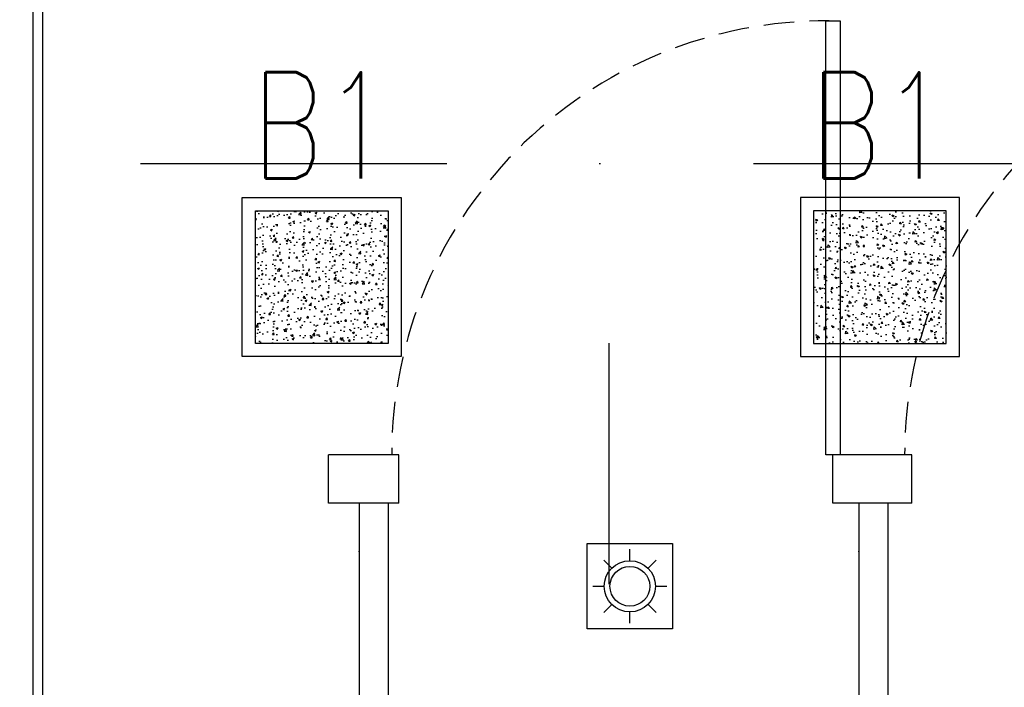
# Model space of a CAD drawing. Header units: millimetres. Extents: x 28600 to 181045, y -399112 to -163690.
# Tile 310 of 482: x 74475 to 74679, y -197609 to -197471. Entities that reach past the tile are written whole.
import ezdxf
from ezdxf.enums import TextEntityAlignment as Align

# ---------------------------------------------------------------- set-up
doc = ezdxf.new("R2010")
doc.units = ezdxf.units.MM
doc.linetypes.add('DASHDOT', pattern=[25.4, 12.7, -6.35, 0, -6.35])
doc.linetypes.add('HIDDEN', pattern=[9.525, 6.35, -3.175])
doc.layers.get('0').update_dxf_attribs({"color": 8})
for name, color, linetype in [('!! 0_ Istn-widok', 8, 'Continuous'), ('!! 1_drzwi-linia', 8, 'Continuous'), ('!! 1_zabudowa GK', 8, 'Continuous'), ('!! 2 ZABUDOWA GK-MDF', 8, 'Continuous'), ('0-osie-liniA', 8, 'DASHDOT'), ('E1', 2, 'Continuous'), ('E_0', 4, 'Continuous'), ('E_OSP', 2, 'Continuous')]:
    doc.layers.add(name, color=color, linetype=linetype)
doc.styles.add('ELE1', font='romans.shx', dxfattribs={"width": 0.8, "height": 18})

# ---------------------------------------------------------------- blocks, each defined once
blk = doc.blocks.new('drzwi giszet')
blk.add_lwpolyline([(68617.39, -194499.27), (68617.39, -194409.27), (68620.39, -194409.27), (68620.39, -194499.27)], close=True)
blk.add_lwpolyline([(68572.43, -194476.09), (68572.43, -194526.09)])
at = {"linetype": 'HIDDEN'}
blk.add_arc((68617.39, -194499.27), 90, 88.0898, 180, dxfattribs=at)
blk = doc.blocks.new('A$C33CB33F5')
at = {"layer": 'E1'}
h = blk.add_hatch(dxfattribs=at)
h.set_pattern_fill('AR-CONC', color=256)
h.set_pattern_definition([(50, (7522.688, -14898.817), (7.1726018, -0.6275213), [0.75, -8.25]), (355, (7522.688, -14898.817), (-1.3875133, 7.5219213), [0.6, -6.6]), (100.451444, (7523.286, -14898.869), (5.7850885, 6.8944), [0.637402, -7.011421]), (46.1842, (7522.688, -14896.817), (10.6724133, -1.655193), [1.125, -12.375]), (96.635635, (7523.578, -14896.955), (9.3466195, 9.741186), [0.9561034, -10.5171376]), (351.184164, (7522.688, -14896.817), (9.3466195, 9.741186), [0.9, -9.9]), (21, (7523.688, -14897.317), (5.9690705, -4.026189), [0.75, -8.25]), (326, (7523.688, -14897.317), (2.4331533, 7.2515005), [0.6, -6.6]), (71.451445, (7524.1856, -14897.6525), (8.4022238, 3.2253115), [0.637402, -7.011421]), (37.5, (7522.6882, -14898.817), (0.12159855, 3.32893854), [0, -6.52, 0, -6.7, 0, -6.625]), (7.5, (7522.688, -14898.817), (2.6306954, 3.9441171), [0, -3.82, 0, -6.37, 0, -2.525]), (327.5, (7520.4582, -14898.817), (5.33822436, -0.2255487), [0, -2.5, 0, -7.8, 0, -10.35]), (317.5, (7519.458, -14898.817), (5.8318617, 1.0010498), [0, -3.25, 0, -5.18, 0, -7.35])])
h.paths.add_polyline_path([(25, -25), (25, 25), (-25, 25), (-25, -25)])
for points in [[(-30, 30), (30, 30), (30, -30), (-30, -30)], [(-25, 25), (25, 25), (25, -25), (-25, -25)]]:
    blk.add_lwpolyline(points, close=True, dxfattribs=at)
blk = doc.blocks.new('*U98')
at = {"layer": 'E_OSP'}
for p, q in [((0, 3.54), (0, 5.12)), ((-2.51, 2.51), (-3.62, 3.62)), ((2.51, 2.51), (3.62, 3.62)), ((-5.12, 0), (-3.54, 0)), ((3.54, 0), (5.12, 0)), ((-3.62, -3.62), (-2.51, -2.51)), ((3.62, -3.62), (2.51, -2.51)), ((0, -5.12), (0, -3.54))]:
    blk.add_line(p, q, dxfattribs=at)
blk.add_lwpolyline([(-5.9, 5.9), (5.9, 5.9), (5.9, -5.9), (-5.9, -5.9)], close=True, dxfattribs=at)
for radius in [3.54, 2.75]:
    blk.add_circle((0, 0), radius, dxfattribs=at)

msp = doc.modelspace()

# ---------------------------------------------------------------- linework, layer by layer
at = {"layer": '!! 0_ Istn-widok'}
for points in [[(74477.42327, -197458.5883), (74477.42327, -198014.5883)], [(74479.42327, -197458.5883), (74479.42327, -198014.5883)]]:
    msp.add_lwpolyline(points, dxfattribs=at)
at = {"layer": '!! 1_zabudowa GK'}
for points in [[(74553.31241, -197561.0883), (74538.69316, -197561.0883)], [(74538.69316, -197571.0883), (74538.69316, -197561.0883)], [(74553.31241, -197571.0883), (74553.31241, -197561.0883)], [(74659.66959, -197561.0883), (74643.31241, -197561.0883)], [(74643.31241, -197571.0883), (74643.31241, -197561.0883)], [(74659.66959, -197571.0883), (74659.66959, -197561.0883)], [(74553.31241, -197571.0883), (74538.69316, -197571.0883)], [(74545.04643, -197571.0883), (74545.04643, -197721.0883)], [(74551.04643, -197571.0883), (74551.04643, -197721.0883)], [(74659.66959, -197571.0883), (74643.31241, -197571.0883)], [(74648.66959, -197571.0883), (74648.66959, -197721.0883)], [(74654.66959, -197571.0883), (74654.66959, -197721.0883)]]:
    msp.add_lwpolyline(points, dxfattribs=at)
at = {"layer": '!! 2 ZABUDOWA GK-MDF'}
for p in [(74545.04643, -197581.0883), (74648.66959, -197581.0883)]:
    msp.add_point(p, dxfattribs=at)
at = {"layer": '0-osie-liniA', "ltscale": 5}
msp.add_lwpolyline([(71068.01753, -197500.62813), (76254.32168, -197500.62813)], dxfattribs=at)

# ---------------------------------------------------------------- block references
at = {"layer": '!! 1_drzwi-linia'}
for p in [(6024.42277, -3061.82283), (6130.77995, -3061.82283)]:
    msp.add_blockref('drzwi giszet', p, dxfattribs=at)
at = {"layer": 'E1', "color": 4, "ltscale": 20, "yscale": 0.55, "zscale": 0.55}
for p, xscale in [((74537.2977, -197524.2133), 0.55), ((74653.04655, -197524.2133), -0.55)]:
    msp.add_blockref('A$C33CB33F5', p, dxfattribs=dict(at, xscale=xscale))
at = {"layer": 'E_0', "xscale": 1.5, "yscale": 1.5, "zscale": 1.5}
msp.add_blockref('*U98', (74601.19317, -197588.3383), dxfattribs=at)

# ---------------------------------------------------------------- texts
at = {"layer": 'E1', "style": 'ELE1', "width": 0.75}
for p in [(74537.2977, -197492.75392), (74653.04655, -197492.75392)]:
    msp.add_text('B1', height=22, dxfattribs=at).set_placement(p, align=Align.MIDDLE_CENTER)

doc.saveas('drawing.dxf')
